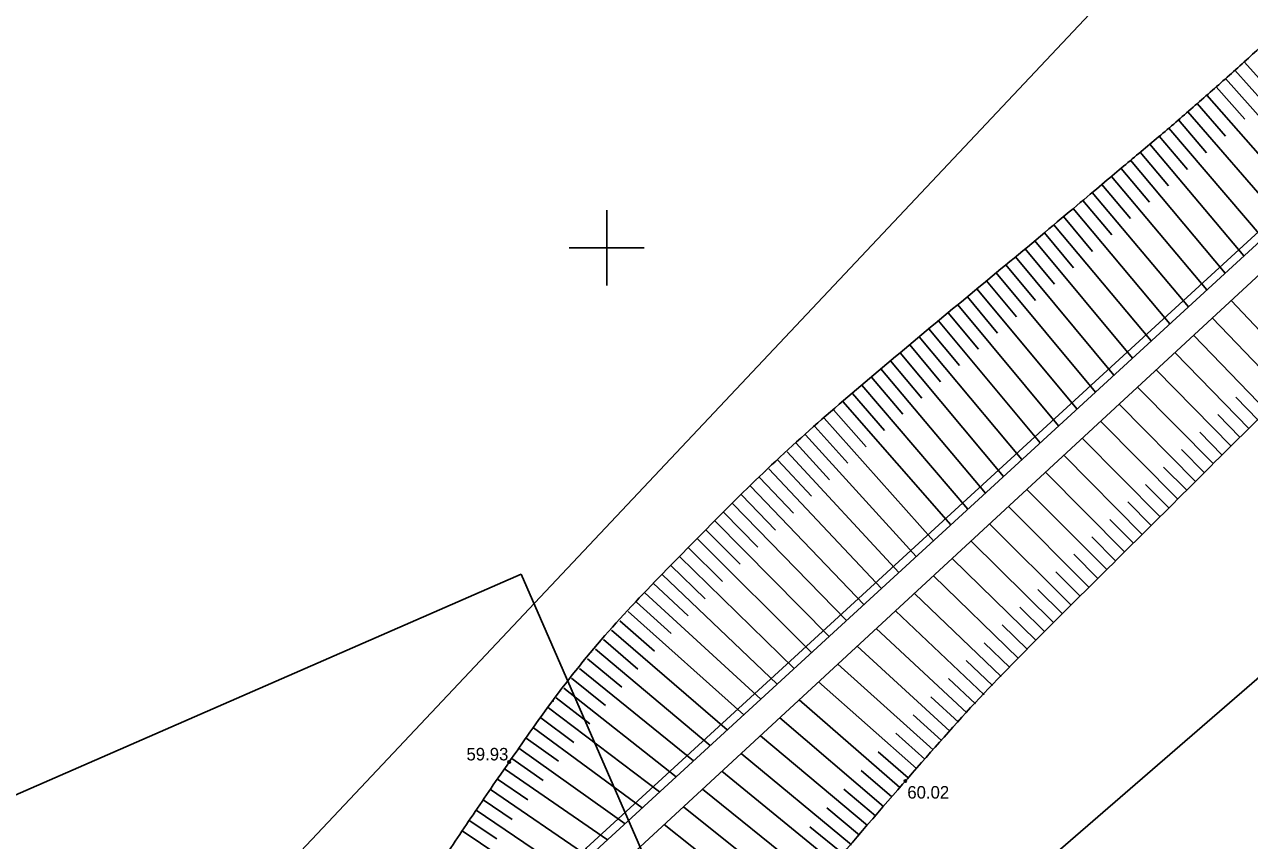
# Model space of a CAD drawing. Extents: x 616607 to 617499, y 408385 to 409695.
# Drawn here: x 616976.74 to 617025.68, y 408676.32 to 408708.92 of the extents above; entities that cross this region are included whole.
import ezdxf

# ---------------------------------------------------------------- set-up
doc = ezdxf.new("R2010")
doc.units = 0
for name, color, linetype in [('GEOD_ELEM_####_####_#', 7, 'Continuous'), ('HIDG_GRAV_####_####_#', 7, 'Continuous'), ('RAMI_PLAN_####_TKST_#', 7, 'Continuous'), ('RAMI_UZMR_####_####_#', 7, 'Continuous'), ('RELJ_AATZ_####_TKST_#', 7, 'Continuous'), ('RELJ_ELEM_####_####_#', 7, 'Continuous'), ('RELJ_NOGA_####_####_#', 7, 'Continuous'), ('ROBZ_IERR_####_####_#', 7, 'Continuous')]:
    doc.layers.add(name, color=color, linetype=linetype)

# ---------------------------------------------------------------- blocks, each defined once
blk = doc.blocks.new('PKT')
at = {"layer": 'RELJ_ELEM_####_####_#'}
blk.add_circle((0, 0), 0.05, dxfattribs=at)
blk = doc.blocks.new('KRUSTS')
at = {"layer": 'GEOD_ELEM_####_####_#'}
for p, q in [((0, 1.5), (0, 0)), ((-1.5, 0), (0, 0)), ((0, 0), (0, -1.5)), ((0, 0), (1.5, 0))]:
    blk.add_line(p, q, dxfattribs=at)

msp = doc.modelspace()

# ---------------------------------------------------------------- linework, layer by layer
at = {"layer": 'HIDG_GRAV_####_####_#'}
msp.add_lwpolyline([(616957.708, 408604.801), (616964.717, 408618.582), (616997.814, 408672.816), (617082.506, 408751.106), (617088.497, 408760.889), (617116.937, 408835.934), (617137.451, 408884.548), (617152.78, 408924.733), (617163.79, 408955.542), (617160.997, 408956.152), (617115.742, 408836.043), (617088.001, 408760.943), (617081.506, 408751.106), (616997.147, 408673.705), (616963.717, 408618.582), (616956.708, 408604.801)], dxfattribs=at)
at = {"layer": 'RAMI_PLAN_####_TKST_#'}
for q in [(616606.895, 408516.854), (617053.954, 408555.52)]:
    msp.add_line((616996.579, 408686.958), q, dxfattribs=at)
at = {"layer": 'RAMI_UZMR_####_####_#'}
for points in [[(617191.828, 409115.62), (617145.545, 408952.8), (617072.809, 408766.141), (616965.332, 408652.076), (616939.432, 408594.661), (616924.839, 408592.467), (616706.433, 408526.081), (616666.426, 408467.691)], [(616666.426, 408467.691), (616675.529, 408457.882), (616687.228, 408463.356), (616723.888, 408465.775), (616753.554, 408507.232), (616948.282, 408568.831), (616981.528, 408608.531), (617014.563, 408672.892), (617101.571, 408748.246), (617213.472, 409074.039)]]:
    msp.add_lwpolyline(points, dxfattribs=at)
at = {"layer": 'RELJ_NOGA_####_####_#'}
for p, q in [((617025.459, 408707.43), (617029.289, 408703.195)), ((617024.966, 408706.987), (617024.967, 408706.986)), ((617025.087, 408707.095), (617026.235, 408705.822)), ((617025.338, 408707.321), (617025.338, 408707.321)), ((617024.342, 408706.429), (617025.484, 408705.145)), ((617024.594, 408706.653), (617024.594, 408706.653)), ((617024.715, 408706.761), (617028.525, 408702.494)), ((617023.845, 408705.99), (617023.846, 408705.99)), ((617023.967, 408706.097), (617027.761, 408701.793)), ((617024.22, 408706.321), (617024.221, 408706.32)), ((617023.214, 408705.439), (617026.986, 408701.082)), ((617023.469, 408705.661), (617023.47, 408705.66)), ((617023.591, 408705.767), (617024.724, 408704.467)), ((617022.712, 408705.007), (617022.713, 408705.006)), ((617022.835, 408705.113), (617023.964, 408703.797)), ((617023.091, 408705.333), (617023.092, 408705.333)), ((617022.074, 408704.464), (617023.204, 408703.134)), ((617022.332, 408704.683), (617022.332, 408704.682)), ((617022.455, 408704.788), (617026.22, 408700.38)), ((617021.569, 408704.037), (617021.569, 408704.036)), ((617021.693, 408704.141), (617025.457, 408699.679)), ((617021.951, 408704.359), (617021.951, 408704.358)), ((617020.927, 408703.498), (617024.711, 408698.995)), ((617021.186, 408703.715), (617021.187, 408703.714)), ((617021.31, 408703.819), (617022.441, 408702.473)), ((617020.42, 408703.071), (617020.421, 408703.071)), ((617020.545, 408703.176), (617021.684, 408701.82)), ((617020.803, 408703.393), (617020.803, 408703.393)), ((617019.779, 408702.533), (617020.927, 408701.167)), ((617020.038, 408702.75), (617020.038, 408702.75)), ((617020.162, 408702.854), (617023.973, 408698.318)), ((617019.272, 408702.106), (617019.272, 408702.106)), ((617019.396, 408702.211), (617023.239, 408697.644)), ((617019.655, 408702.428), (617019.655, 408702.427)), ((617018.631, 408701.567), (617022.494, 408696.961)), ((617018.889, 408701.784), (617018.89, 408701.784)), ((617019.014, 408701.889), (617020.171, 408700.514)), ((617018.123, 408701.142), (617018.124, 408701.141)), ((617018.248, 408701.246), (617019.411, 408699.859)), ((617018.507, 408701.463), (617018.507, 408701.463)), ((617017.481, 408700.604), (617018.65, 408699.204)), ((617017.74, 408700.821), (617017.74, 408700.821)), ((617017.864, 408700.925), (617021.752, 408696.28)), ((617016.972, 408700.18), (617016.973, 408700.18)), ((617017.097, 408700.284), (617021.006, 408695.595)), ((617017.356, 408700.5), (617017.357, 408700.499)), ((617016.204, 408699.54), (617016.204, 408699.54)), ((617016.329, 408699.644), (617020.264, 408694.914)), ((617016.588, 408699.86), (617016.589, 408699.859)), ((617016.713, 408699.964), (617017.89, 408698.552)), ((617015.82, 408699.22), (617015.82, 408699.219)), ((617015.944, 408699.324), (617017.13, 408697.899)), ((617015.051, 408698.58), (617015.052, 408698.58)), ((617015.176, 408698.684), (617016.37, 408697.249)), ((617015.435, 408698.9), (617015.436, 408698.9)), ((617015.56, 408699.004), (617019.526, 408694.238)), ((617014.667, 408698.261), (617014.667, 408698.26)), ((617014.791, 408698.364), (617018.788, 408693.561)), ((617013.898, 408697.621), (617013.898, 408697.621)), ((617014.023, 408697.725), (617018.051, 408692.884)), ((617014.282, 408697.941), (617014.283, 408697.94)), ((617014.407, 408698.045), (617015.611, 408696.598)), ((617027.823, 408694.85), (617024.94, 408697.89)), ((617013.254, 408697.085), (617017.318, 408692.211)), ((617013.514, 408697.301), (617013.514, 408697.3)), ((617013.638, 408697.405), (617014.851, 408695.947)), ((617027.099, 408694.16), (617024.191, 408697.198)), ((617012.745, 408696.661), (617012.746, 408696.66)), ((617012.87, 408696.765), (617014.094, 408695.297)), ((617013.129, 408696.981), (617013.13, 408696.981)), ((617012.102, 408696.124), (617013.336, 408694.647)), ((617012.361, 408696.341), (617012.362, 408696.34)), ((617012.486, 408696.445), (617016.585, 408691.539)), ((617026.379, 408693.466), (617023.442, 408696.506)), ((617011.594, 408695.699), (617011.595, 408695.699)), ((617011.719, 408695.803), (617015.851, 408690.866)), ((617011.978, 408696.02), (617011.978, 408696.019)), ((617025.662, 408692.77), (617022.696, 408695.816)), ((617010.953, 408695.161), (617015.129, 408690.203)), ((617011.211, 408695.378), (617011.212, 408695.377)), ((617011.336, 408695.482), (617012.581, 408693.997)), ((617024.947, 408692.071), (617021.947, 408695.124)), ((617010.447, 408694.733), (617010.448, 408694.732)), ((617010.571, 408694.838), (617011.832, 408693.35)), ((617010.829, 408695.056), (617010.829, 408695.056)), ((617009.812, 408694.187), (617011.095, 408692.706)), ((617010.067, 408694.407), (617010.068, 408694.407)), ((617010.191, 408694.513), (617014.43, 408689.562)), ((617024.234, 408691.369), (617021.207, 408694.44)), ((617009.313, 408693.752), (617009.313, 408693.751)), ((617009.435, 408693.858), (617013.743, 408688.932)), ((617009.689, 408694.08), (617009.69, 408694.08)), ((617023.523, 408690.667), (617020.464, 408693.753)), ((617026.02, 408693.118), (617025.135, 408694.031)), ((617008.685, 408693.197), (617013.052, 408688.298)), ((617008.937, 408693.421), (617008.938, 408693.42)), ((617009.059, 408693.529), (617010.362, 408692.056)), ((617025.304, 408692.42), (617024.41, 408693.336)), ((617008.192, 408692.755), (617008.192, 408692.754)), ((617008.312, 408692.863), (617009.631, 408691.399)), ((617008.564, 408693.089), (617008.564, 408693.088)), ((617022.812, 408689.963), (617019.729, 408693.074)), ((617007.572, 408692.191), (617008.902, 408690.735)), ((617007.821, 408692.419), (617007.821, 408692.419)), ((617007.941, 408692.528), (617012.362, 408687.664)), ((617022.103, 408689.258), (617018.991, 408692.392)), ((617024.59, 408691.72), (617023.687, 408692.639)), ((617007.085, 408691.743), (617007.085, 408691.742)), ((617007.204, 408691.853), (617011.664, 408687.024)), ((617007.452, 408692.082), (617007.453, 408692.081)), ((617021.393, 408688.554), (617018.257, 408691.713)), ((617023.878, 408691.018), (617022.965, 408691.942)), ((617006.719, 408691.402), (617006.72, 408691.401)), ((617006.837, 408691.513), (617008.184, 408690.073)), ((617023.167, 408690.315), (617022.246, 408691.244)), ((617006.109, 408690.827), (617007.463, 408689.4)), ((617006.354, 408691.06), (617006.355, 408691.059)), ((617006.473, 408691.171), (617010.973, 408686.39)), ((617020.683, 408687.849), (617017.522, 408691.034)), ((617005.63, 408690.37), (617005.63, 408690.37)), ((617005.747, 408690.483), (617010.276, 408685.75)), ((617005.991, 408690.716), (617005.992, 408690.715)), ((617019.973, 408687.145), (617016.783, 408690.351)), ((617022.457, 408689.611), (617021.528, 408690.547)), ((617005.027, 408689.788), (617009.578, 408685.11)), ((617005.27, 408690.023), (617005.27, 408690.023)), ((617005.386, 408690.136), (617006.748, 408688.724)), ((617021.748, 408688.906), (617020.811, 408689.85)), ((617004.554, 408689.325), (617004.555, 408689.324)), ((617004.67, 408689.439), (617006.038, 408688.044)), ((617004.911, 408689.675), (617004.911, 408689.675)), ((617019.265, 408686.439), (617016.043, 408689.666)), ((617004.198, 408688.974), (617004.199, 408688.973)), ((617004.314, 408689.088), (617008.884, 408684.473)), ((617018.558, 408685.731), (617015.294, 408688.974)), ((617021.038, 408688.202), (617020.093, 408689.153)), ((617003.606, 408688.382), (617008.182, 408683.829)), ((617003.844, 408688.621), (617003.845, 408688.62)), ((617003.959, 408688.735), (617005.329, 408687.358)), ((617017.854, 408685.021), (617014.552, 408688.288)), ((617020.328, 408687.497), (617019.376, 408688.456)), ((617003.14, 408687.911), (617003.141, 408687.91)), ((617003.254, 408688.026), (617004.629, 408686.672)), ((617003.491, 408688.266), (617003.492, 408688.266)), ((617002.555, 408687.311), (617003.934, 408685.982)), ((617002.79, 408687.553), (617002.79, 408687.553)), ((617002.903, 408687.67), (617007.485, 408683.189)), ((617017.153, 408684.309), (617013.801, 408687.594)), ((617019.619, 408686.792), (617018.658, 408687.758)), ((617002.099, 408686.831), (617002.099, 408686.831)), ((617002.21, 408686.949), (617006.814, 408682.574)), ((617002.443, 408687.193), (617002.444, 408687.193)), ((617016.455, 408683.592), (617013.049, 408686.899)), ((617018.911, 408686.085), (617017.939, 408687.056)), ((617001.757, 408686.466), (617001.757, 408686.466)), ((617001.867, 408686.585), (617003.255, 408685.293)), ((617018.206, 408685.377), (617017.222, 408686.354)), ((617001.19, 408685.849), (617002.579, 408684.593)), ((617001.418, 408686.099), (617001.418, 408686.099)), ((617001.527, 408686.218), (617006.16, 408681.974)), ((617015.761, 408682.872), (617012.288, 408686.196)), ((617000.748, 408685.356), (617000.748, 408685.356)), ((617000.856, 408685.478), (617005.475, 408681.345)), ((617001.081, 408685.729), (617001.082, 408685.728)), ((617015.072, 408682.148), (617011.529, 408685.494)), ((617017.503, 408684.665), (617016.505, 408685.648)), ((617000.417, 408684.981), (617000.418, 408684.981)), ((617000.524, 408685.103), (617001.912, 408683.887)), ((617016.803, 408683.951), (617015.79, 408684.94)), ((617000.089, 408684.604), (617000.089, 408684.604)), ((617000.195, 408684.727), (617004.817, 408680.742)), ((617014.387, 408681.419), (617010.765, 408684.787)), ((616999.547, 408683.966), (617004.133, 408680.114)), ((616999.764, 408684.224), (616999.765, 408684.223)), ((616999.87, 408684.347), (617001.248, 408683.169)), ((617013.709, 408680.684), (617010.006, 408684.086)), ((617016.107, 408683.233), (617015.074, 408684.226)), ((616999.124, 408683.456), (616999.124, 408683.455)), ((616999.227, 408683.581), (617000.598, 408682.449)), ((616999.442, 408683.841), (616999.443, 408683.841)), ((617015.416, 408682.511), (617014.365, 408683.512)), ((616998.808, 408683.068), (616998.808, 408683.068)), ((616998.91, 408683.194), (617003.464, 408679.501)), ((617013.036, 408679.944), (617009.231, 408683.369)), ((616998.286, 408682.413), (617002.777, 408678.87)), ((616998.495, 408682.678), (616998.496, 408682.678)), ((616998.596, 408682.805), (616999.953, 408681.719)), ((617012.371, 408679.198), (617008.46, 408682.657)), ((617014.729, 408681.784), (617013.654, 408682.791)), ((616997.978, 408682.019), (616999.32, 408680.985)), ((616998.185, 408682.286), (616998.186, 408682.285)), ((617011.713, 408678.445), (617007.681, 408681.936)), ((617014.047, 408681.052), (617012.949, 408682.068)), ((616997.576, 408681.493), (616997.576, 408681.493)), ((616997.674, 408681.622), (617002.113, 408678.261)), ((616997.879, 408681.89), (616997.88, 408681.89)), ((616997.276, 408681.093), (616997.277, 408681.092)), ((616997.373, 408681.223), (616998.688, 408680.236)), ((617011.061, 408677.686), (617006.917, 408681.23)), ((617013.372, 408680.315), (617012.245, 408681.338)), ((616996.979, 408680.69), (616996.98, 408680.69)), ((616997.075, 408680.821), (617001.419, 408677.624)), ((617010.415, 408676.923), (617006.138, 408680.51)), ((617012.703, 408679.572), (617011.547, 408680.606)), ((616996.49, 408680.01), (617000.733, 408676.994)), ((616996.686, 408680.285), (616996.687, 408680.285)), ((616996.781, 408680.417), (616998.072, 408679.487)), ((616996.11, 408679.468), (616996.111, 408679.467)), ((616996.203, 408679.601), (616997.458, 408678.724)), ((616996.396, 408679.878), (616996.397, 408679.878)), ((617009.774, 408676.155), (617005.373, 408679.803)), ((617012.041, 408678.822), (617010.849, 408679.864)), ((616995.826, 408679.057), (616995.826, 408679.056)), ((616995.918, 408679.19), (617000.03, 408676.35)), ((617009.139, 408675.383), (617004.6, 408679.089)), ((617011.386, 408678.066), (617010.159, 408679.121)), ((616995.542, 408678.645), (616995.543, 408678.644)), ((616995.634, 408678.778), (616996.842, 408677.948)), ((616995.26, 408678.232), (616995.26, 408678.232)), ((616995.351, 408678.366), (616999.291, 408675.672)), ((617008.508, 408674.607), (617003.83, 408678.377)), ((617010.737, 408677.305), (617009.476, 408678.376)), ((616994.788, 408677.54), (616998.55, 408674.991)), ((616994.978, 408677.819), (616994.979, 408677.819)), ((616995.069, 408677.953), (616996.225, 408677.167)), ((617007.883, 408673.827), (617003.063, 408677.667)), ((617010.094, 408676.54), (617008.792, 408677.625)), ((616994.508, 408677.126), (616995.609, 408676.383)), ((616994.697, 408677.406), (616994.697, 408677.405)), ((616994.139, 408676.576), (616994.139, 408676.576)), ((616994.229, 408676.711), (616997.806, 408674.309)), ((616994.417, 408676.991), (616994.418, 408676.991)), ((617007.262, 408673.043), (617002.294, 408676.957)), ((617009.456, 408675.77), (617008.117, 408676.874))]:
    msp.add_line(p, q, dxfattribs=at)
for points in [[(616952.11, 408607.531), (616956.151, 408614.166), (616960.13, 408620.838), (616964.128, 408627.499), (616969.357, 408636.209), (616974.533, 408644.951), (616979.755, 408653.666), (616982.367, 408658.027), (616985.018, 408662.364), (616987.709, 408666.677), (616989.056, 408668.838), (616990.438, 408670.976), (616991.835, 408673.105), (616992.534, 408674.172), (616993.243, 408675.231), (616993.95, 408676.293), (616994.657, 408677.356), (616995.377, 408678.409), (616996.104, 408679.46), (616998.164, 408682.436), (617000.493, 408685.215), (617003.037, 408687.806), (617005.59, 408690.406), (617008.236, 408692.879), (617011.016, 408695.214), (617013.812, 408697.562), (617016.632, 408699.88), (617019.423, 408702.233), (617020.817, 408703.408), (617022.221, 408704.57), (617023.595, 408705.77), (617024.962, 408706.965), (617026.3, 408708.194), (617027.642, 408709.417), (617031.797, 408713.202), (617035.92, 408717.024), (617040.083, 408720.8), (617044.243, 408724.572), (617048.471, 408728.267), (617052.642, 408732.025), (617056.824, 408735.794), (617060.981, 408739.59), (617065.093, 408743.436), (617067.159, 408745.369), (617069.191, 408747.335), (617071.208, 408749.318), (617072.22, 408750.314), (617073.221, 408751.32), (617074.226, 408752.322), (617075.234, 408753.328), (617076.23, 408754.338), (617077.212, 408755.375), (617081.698, 408760.112), (617084.989, 408765.985), (617087.243, 408772.093), (617089.541, 408778.321), (617091.528, 408784.634), (617093.829, 408790.846), (617099.646, 408806.547), (617105.384, 408822.279), (617111.331, 408837.932), (617116.967, 408852.766), (617122.795, 408867.526), (617128.465, 408882.346), (617134.52, 408898.17), (617140.109, 408914.165), (617146.15, 408930), (617147.203, 408932.762), (617148.413, 408935.46), (617149.608, 408938.162), (617150.805, 408940.87), (617152.218, 408943.437), (617153.491, 408946.151), (617155.134, 408949.654), (617156.252, 408953.338), (617157.386, 408956.937), (617157.388, 408956.942), (617157.376, 408956.956), (617157.382, 408956.955), (617158.587, 408956.687), (617159.792, 408956.42), (617160.997, 408956.152)], [(617163.79, 408955.542), (617165.45, 408955.194), (617167.11, 408954.846), (617168.77, 408954.498), (617168.913, 408954.468), (617169.034, 408954.324), (617169.074, 408954.183), (617169.128, 408953.99), (617169.08, 408953.773), (617169.007, 408953.587), (617168.835, 408953.148), (617168.665, 408952.708), (617168.483, 408952.272), (617167.485, 408949.894), (617166.495, 408947.512), (617165.486, 408945.138), (617164.477, 408942.762), (617163.444, 408940.395), (617162.435, 408938.019), (617160.416, 408933.265), (617158.392, 408928.513), (617156.542, 408923.692), (617150.713, 408908.507), (617144.931, 408893.305), (617139.111, 408878.118), (617136.201, 408870.523), (617133.294, 408862.928), (617130.378, 408855.336), (617127.463, 408847.744), (617124.504, 408840.168), (617121.547, 408832.592), (617116.624, 408819.98), (617111.621, 408807.399), (617106.663, 408794.801), (617101.918, 408782.741), (617097.386, 408770.604), (617092.68, 408758.522), (617091.748, 408756.128), (617090.638, 408753.8), (617089.099, 408751.701), (617087.891, 408750.055), (617086.512, 408748.607), (617085.075, 408747.191), (617082.094, 408744.254), (617079.138, 408741.303), (617076.078, 408738.453), (617073.02, 408735.605), (617069.97, 408732.751), (617066.861, 408729.96), (617060.644, 408724.38), (617054.349, 408718.89), (617048.124, 408713.32), (617041.902, 408707.753), (617035.717, 408702.149), (617029.576, 408696.491), (617026.506, 408693.662), (617023.563, 408690.704), (617020.596, 408687.763), (617017.626, 408684.818), (617014.683, 408681.855), (617011.931, 408678.697), (617008.517, 408674.776), (617005.359, 408670.661), (617002.288, 408666.476), (616999.318, 408662.428), (616996.36, 408658.374), (616993.424, 408654.302), (616990.492, 408650.235), (616987.575, 408646.161), (616984.691, 408642.059), (616983.288, 408640.063), (616981.951, 408638.02), (616980.703, 408635.922), (616979.453, 408633.819), (616978.237, 408631.7), (616977.033, 408629.572), (616975.83, 408627.444), (616974.65, 408625.305), (616973.452, 408623.174), (616972.259, 408621.052), (616970.984, 408618.974), (616969.729, 408616.893), (616969.613, 408616.701), (616969.41, 408616.592), (616969.29, 408616.383), (616968.995, 408615.872), (616968.948, 408615.291), (616969.02, 408614.761), (616969.09, 408614.251), (616969.19, 408613.683), (616969.493, 408613.251)]]:
    msp.add_open_spline(points, degree=3, dxfattribs=at)
at = {"layer": 'ROBZ_IERR_####_####_#'}
for points in [[(617055.284, 408797.783), (617087.528, 408757.04), (616999.181, 408676.019), (616968.565, 408608.405), (616958.517, 408604.593), (616940.576, 408582.801), (616889.795, 408568.012), (616805.459, 408543.657), (616730.494, 408522.344), (616717.135, 408556.579)], [(617001.984, 408630.998), (616968.565, 408608.405), (616999.181, 408676.019), (617087.528, 408757.04), (617055.515, 408797.492)]]:
    msp.add_lwpolyline(points, dxfattribs=at)

# ---------------------------------------------------------------- block references
at = {"layer": 'GEOD_ELEM_####_####_#'}
msp.add_blockref('KRUSTS', (617000, 408700), dxfattribs=at)
at = {"layer": 'RELJ_ELEM_####_####_#'}
for p in [(616996.104, 408679.46), (617011.931, 408678.697)]:
    msp.add_blockref('PKT', p, dxfattribs=at)

# ---------------------------------------------------------------- texts
at = {"layer": 'RELJ_AATZ_####_TKST_#'}
for s, p in [('59.93', (616994.397, 408679.522)), ('60.02', (617012.007, 408677.998))]:
    msp.add_text(s, height=0.5, dxfattribs=at).set_placement(p)

doc.saveas('drawing.dxf')
